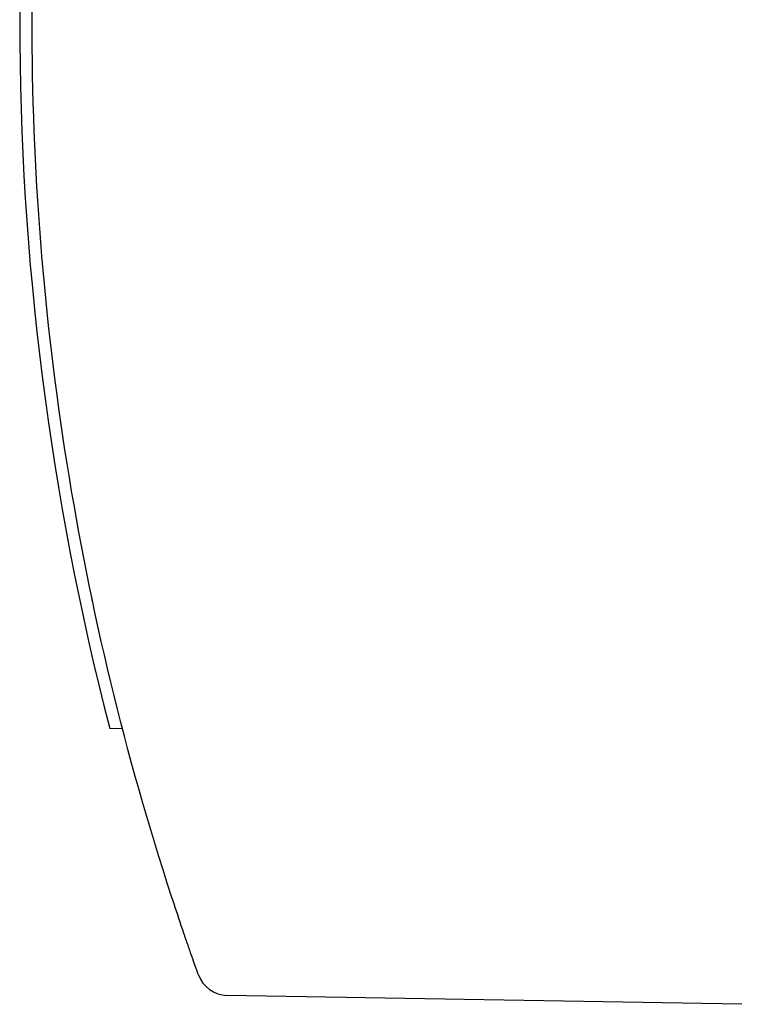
# Model space of a CAD drawing. Header units: millimetres. Extents: x 399 to 6233, y -1870 to 1602.
# Tile 561 of 656: x 5340 to 5351, y 298 to 314. Entities that reach past the tile are written whole.
import ezdxf

# ---------------------------------------------------------------- set-up
doc = ezdxf.new("R2010")
doc.units = ezdxf.units.MM
doc.layers.add('AM_5', color=3, linetype='Continuous', lineweight=25)
doc.layers.add('可見 (ISO)', color=7, linetype='Continuous', lineweight=25)
doc.styles.add('尺寸標註', font='romans.shx', dxfattribs={"bigfont": 'CHINESET.SHX'})
doc.dimstyles.new('CNS1$0', dxfattribs={"dimtxt": 2.5, "dimasz": 2.5, "dimexe": 1, "dimexo": 1, "dimgap": 1.5, "dimtad": 1, "dimtoh": 1, "dimdec": 1, "dimdsep": 46, "dimtxsty": '尺寸標註', "dimcen": 0, "dimclrd": 2, "dimclre": 2, "dimclrt": 1, "dimadec": 0, "dimazin": 2, "dimtp": 0.1, "dimtm": 0.1, "dimtfac": 0.71, "dimtdec": 1, "dimtmove": 0, "dimatfit": 0, "dimfxl": 0, "dimlwd": 13, "dimlwe": 13, "dimarcsym": 0})

# ---------------------------------------------------------------- blocks, each defined once
blk = doc.blocks.new('*D297')
at = {"layer": 'AM_5', "color": 2, "lineweight": 13}
for p, q in [((5339.611, 314.595), (5339.611, 341.186)), ((5500.331, 319.807), (5500.331, 341.186)), ((5342.111, 340.186), (5497.831, 340.186))]:
    blk.add_line(p, q, dxfattribs=at)
at = {"layer": 'AM_5', "color": 2, "lineweight": -2}
for points in [[(5342.111, 340.603), (5342.111, 339.77), (5339.611, 340.186)], [(5497.831, 340.603), (5497.831, 339.77), (5500.331, 340.186)]]:
    blk.add_solid(points, dxfattribs=at)
at = {"layer": 'Defpoints', "color": 0, "lineweight": -2}
for p in [(5500.331, 340.186), (5500.331, 318.807), (5339.611, 313.595)]:
    blk.add_point(p, dxfattribs=at)
at = {"layer": 'AM_5', "color": 1, "insert": (5419.971, 342.936), "char_height": 2.5, "attachment_point": 5, "style": '尺寸標註'}
blk.add_mtext('160.7', dxfattribs=at)

msp = doc.modelspace()

# ---------------------------------------------------------------- linework, layer by layer
at = {"layer": '可見 (ISO)'}
for p, q in [((5341.277, 302.108), (5341.069, 302.112)), ((5351.311, 297.645), (5342.969, 297.79))]:
    msp.add_line(p, q, dxfattribs=at)
for centre, radius, start, end in [((5385.561, 313.595), 45.95, 165.5282, 194.4718), ((5342.978, 298.29), 0.5, 199.7685, 269)]:
    msp.add_arc(centre, radius, start, end, dxfattribs=at)
for points, knots in [([(5342.071, 299.392), (5341.324, 301.68), (5340.758, 304.027), (5340.38, 306.404), (5340.001, 308.781), (5339.811, 311.188), (5339.811, 313.595), (5339.811, 316.002), (5340.001, 318.408), (5340.38, 320.785), (5340.758, 323.162), (5341.324, 325.509), (5342.071, 327.797)], [2.8259433, 2.8259433, 2.8259433, 2.8259433, 2.983768, 2.983768, 2.983768, 3.1415927, 3.1415927, 3.1415927, 3.2994173, 3.2994173, 3.2994173, 3.457242, 3.457242, 3.457242, 3.457242]), ([(5342.507, 298.121), (5342.507, 298.121), (5342.494, 298.157), (5342.471, 298.224), (5342.459, 298.257), (5342.444, 298.299), (5342.427, 298.346), (5342.41, 298.394), (5342.391, 298.448), (5342.371, 298.507), (5342.35, 298.567), (5342.327, 298.632), (5342.303, 298.701), (5342.28, 298.77), (5342.255, 298.842), (5342.229, 298.918), (5342.178, 299.07), (5342.125, 299.229), (5342.071, 299.392)], [0, 0, 0, 0, 0.000509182, 0.000509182, 0.000509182, 0.00076434, 0.00076434, 0.00076434, 0.001020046, 0.001020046, 0.001020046, 0.001276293, 0.001276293, 0.001276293, 0.001532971, 0.001532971, 0.001532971, 0.002047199, 0.002047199, 0.002047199, 0.002047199])]:
    msp.add_open_spline(points, degree=3, knots=knots, dxfattribs=at)
msp.add_open_spline([(5340.791, 304.177), (5340.787, 304.193), (5340.78, 304.23), (5340.78, 304.228)], degree=3, dxfattribs=at)

# ---------------------------------------------------------------- dimensions: what is measured, and where the dimension line sits
at = {"layer": 'AM_5'}
dim = msp.add_linear_dim(base=(5500.331, 340.186), p1=(5339.611, 313.595), p2=(5500.331, 318.807), dimstyle='CNS1$0', override={"dimtdec": 3}, dxfattribs=at)
dim.commit()
dim.dimension.update_dxf_attribs({"geometry": '*D297', "text_midpoint": (5419.971, 342.936)})

doc.saveas('drawing.dxf')
